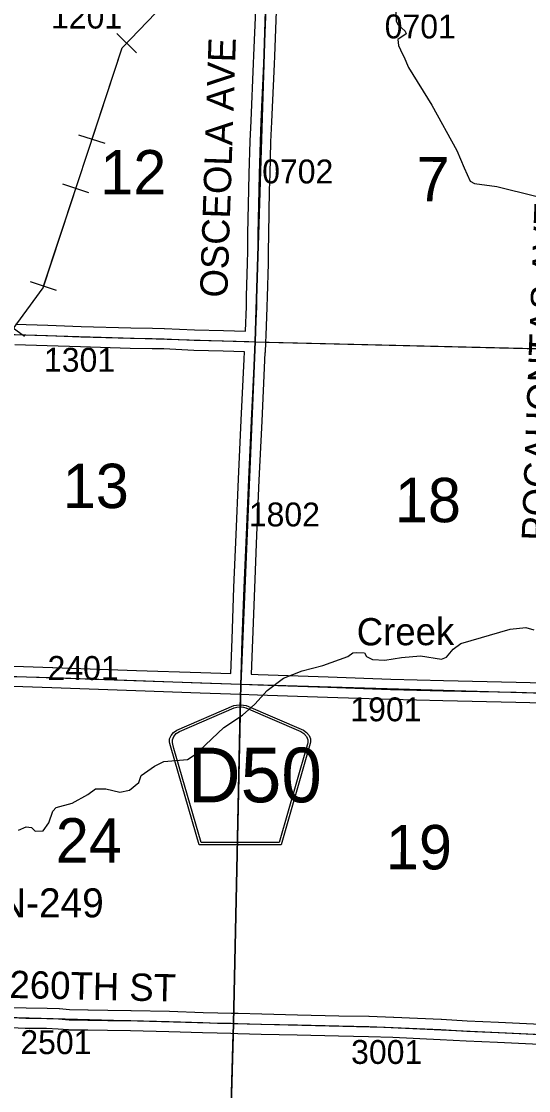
# Model space of a CAD drawing. Extents: x -157.2 to -99.3, y 12.2 to 46.2.
# Drawn here: x -117.686 to -116.201, y 23.968 to 27.1 of the extents above; entities that cross this region are included whole.
import ezdxf

# ---------------------------------------------------------------- set-up
doc = ezdxf.new("R2010")
doc.units = 0
for name, color, linetype in [('tdCoHydroRiver', 7, 'Continuous'), ('tdCoHydroTxtLg', 7, 'Continuous'), ('tdCoPipe', 7, 'Continuous'), ('tdCoSecRdNmbr', 7, 'Continuous'), ('tdCoSecRdTxt', 7, 'Continuous'), ('tdCoSecRteBand', 7, 'Continuous'), ('tdCoSecRteCL', 7, 'Continuous'), ('tdCoSectLine', 7, 'Continuous'), ('tdCoSectLinePart', 7, 'Continuous'), ('tdCoSectNmbr', 7, 'Continuous'), ('tdCoShieldCoRteHrd', 7, 'Continuous'), ('tdCoStrucSecCoName', 7, 'Continuous'), ('tdCoSurfConc', 7, 'Continuous'), ('tdCoSurfEarth', 7, 'Continuous'), ('tdCoSurfGravel', 7, 'Continuous'), ('tdCoTwpBndry', 7, 'Continuous'), ('tdCoTwpBndryShd', 7, 'Continuous')]:
    doc.layers.add(name, color=color, linetype=linetype)

msp = doc.modelspace()

# ---------------------------------------------------------------- linework, layer by layer
at = {"layer": 'tdCoHydroRiver'}
for points in [[(-116.5606, 27.4221), (-116.5612, 27.3431), (-116.585, 27.2236), (-116.592, 27.2001), (-116.5884, 27.102), (-116.5839, 27.0908), (-116.5624, 27.0712), (-116.5595, 27.0632), (-116.5836, 27.0465), (-116.5825, 27.0292), (-116.5705, 27.0036), (-116.566, 26.9971), (-116.5527, 26.9652), (-116.4847, 26.8545), (-116.411, 26.7215), (-116.3903, 26.6705), (-116.3724, 26.6321), (-116.3599, 26.6254), (-116.2939, 26.6158), (-116.0698, 26.5607), (-116.0307, 26.5455), (-115.9492, 26.4675), (-115.8747, 26.4229)], [(-116.7161, 25.2497), (-116.705, 25.251), (-116.6814, 25.2503), (-116.6754, 25.2391), (-116.6583, 25.2308), (-116.622, 25.2282), (-116.5729, 25.2363), (-116.5175, 25.2411), (-116.4563, 25.2316), (-116.4419, 25.2375), (-116.4223, 25.2606), (-116.3998, 25.2774), (-116.255, 25.3192), (-116.2091, 25.3242), (-116.1857, 25.3173)], [(-117.6944, 24.7304), (-117.672, 24.7408), (-117.6563, 24.7388), (-117.6456, 24.7274), (-117.6219, 24.7284), (-117.6055, 24.7516), (-117.5935, 24.786), (-117.5837, 24.7968), (-117.5376, 24.8097), (-117.4912, 24.8353), (-117.4686, 24.852), (-117.4386, 24.8512), (-117.3979, 24.8422), (-117.3693, 24.8477), (-117.3419, 24.8707), (-117.335, 24.891), (-117.2964, 24.9183), (-117.2692, 24.9318), (-117.1996, 24.9378), (-117.1739, 24.9544), (-117.1642, 24.9637), (-117.0929, 25.0311), (-117.0383, 25.0675), (-117.0027, 25.0997), (-116.9669, 25.1397), (-116.9185, 25.1763), (-116.8643, 25.1969), (-116.8039, 25.2126), (-116.7306, 25.239), (-116.7161, 25.2497)]]:
    msp.add_lwpolyline(points, dxfattribs=at)
at = {"layer": 'tdCoPipe'}
for p, q in [((-117.3485, 27.0082), (-117.4067, 27.064)), ((-117.4408, 26.7419), (-117.5172, 26.7671)), ((-117.4884, 26.5975), (-117.5649, 26.6227)), ((-117.5826, 26.3116), (-117.659, 26.3368)), ((-117.6767, 26.177), (-117.7418, 26.2246))]:
    msp.add_line(p, q, dxfattribs=at)
for points in [[(-119.4133, 23.3327), (-118.333, 25.1143), (-118.3187, 25.3672), (-117.6223, 26.3197), (-117.3909, 27.0221), (-117.0238, 27.405), (-116.786, 27.3853), (-116.0353, 28.8965), (-115.8147, 28.963), (-115.031, 30.6247), (-114.8226, 30.6278), (-113.9839, 31.9526), (-113.7493, 31.9569), (-113.0964, 33.545), (-113.0972, 33.7644), (-112.3442, 33.9392), (-112.3543, 34.3663), (-112.164, 34.6114)], [(-117.4791, 26.7545), (-117.3909, 27.0221), (-117.3776, 27.0361)], [(-117.6208, 26.3242), (-117.5266, 26.6101)]]:
    msp.add_lwpolyline(points, dxfattribs=at)
at = {"layer": 'tdCoSecRteBand'}
for points in [[(-117.0303, 26.1921), (-117.0303, 26.1923), (-117.0303, 26.1923), (-117.0271, 26.2647), (-117.0268, 26.294), (-117.0268, 26.2944), (-117.0268, 26.2947), (-117.0239, 26.392), (-117.0231, 26.4266), (-117.0229, 26.4767), (-117.0229, 26.4769), (-117.0229, 26.4771), (-117.0202, 26.6073), (-117.0202, 26.6075), (-117.0202, 26.6077), (-117.0187, 26.6537), (-117.0162, 26.749), (-117.0162, 26.7493), (-117.0162, 26.7495), (-117.0137, 26.8082), (-117.0137, 26.8083), (-117.0137, 26.8083), (-117.0061, 26.9769), (-117.0051, 27.0005), (-116.9998, 27.1336)], [(-116.9399, 27.1303), (-116.9452, 26.9981), (-116.9452, 26.9981), (-116.9452, 26.9981), (-116.9462, 26.9744), (-116.9462, 26.9743), (-116.9462, 26.9743), (-116.9538, 26.8057), (-116.9563, 26.7473), (-116.9587, 26.6521), (-116.9587, 26.652), (-116.9587, 26.6519), (-116.9602, 26.6059), (-116.9629, 26.4761), (-116.9631, 26.4261), (-116.9631, 26.4258), (-116.9631, 26.4256), (-116.9639, 26.3906), (-116.9639, 26.3904), (-116.9639, 26.3903), (-116.9668, 26.2932), (-116.9671, 26.2637), (-116.9671, 26.2631), (-116.9671, 26.2626), (-116.9708, 26.1795), (-116.9716, 26.16), (-116.9726, 26.1301), (-116.9728, 26.1301), (-116.9738, 26.1076), (-116.9738, 26.1075), (-116.9738, 26.1074), (-116.9824, 25.9288), (-116.9905, 25.7563), (-116.9972, 25.5946), (-116.9972, 25.5946), (-116.9972, 25.5946), (-117.0039, 25.4391), (-117.0093, 25.288), (-117.0128, 25.1872), (-117.0123, 25.1872), (-116.9925, 25.1865), (-116.7881, 25.1796), (-116.7881, 25.1796), (-116.788, 25.1796), (-116.6048, 25.1729), (-116.4508, 25.1692), (-116.2373, 25.1645), (-116.2372, 25.1645), (-116.2372, 25.1645), (-116.1143, 25.1612)], [(-117.7027, 26.2125), (-117.6087, 26.2098), (-117.6086, 26.2097), (-117.6085, 26.2097), (-117.5107, 26.206), (-117.3657, 26.2021), (-117.3023, 26.2009), (-117.2679, 26.2004), (-117.2674, 26.2004), (-117.2669, 26.2004), (-117.1789, 26.1962), (-117.0939, 26.194), (-117.0938, 26.194), (-117.0938, 26.194), (-117.0303, 26.1921)], [(-117.0728, 25.1893), (-117.0692, 25.2902), (-117.0692, 25.2902), (-117.0692, 25.2902), (-117.0638, 25.4413), (-117.0638, 25.4415), (-117.0638, 25.4416), (-117.0571, 25.5971), (-117.0505, 25.7589), (-117.0505, 25.759), (-117.0505, 25.7591), (-117.0423, 25.9317), (-117.0423, 25.9317), (-117.0423, 25.9317), (-117.0337, 26.1102), (-117.0328, 26.1321), (-117.0955, 26.134), (-117.1808, 26.1362), (-117.1811, 26.1362), (-117.1814, 26.1362), (-117.2692, 26.1404), (-117.3032, 26.1409), (-117.3033, 26.1409), (-117.3034, 26.1409), (-117.367, 26.1421), (-117.3671, 26.1421), (-117.3673, 26.1421), (-117.5125, 26.1461), (-117.5127, 26.1461), (-117.5128, 26.1461), (-117.6106, 26.1498), (-117.7047, 26.1525)], [(-117.7078, 25.2111), (-117.5943, 25.2074), (-117.5943, 25.2074), (-117.5942, 25.2074), (-117.3484, 25.1988), (-117.161, 25.1924), (-117.161, 25.1924), (-117.1609, 25.1924), (-117.0728, 25.1893)], [(-116.1165, 25.1012), (-116.2387, 25.1046), (-116.4522, 25.1092), (-116.4522, 25.1092), (-116.4522, 25.1092), (-116.6064, 25.1129), (-116.6066, 25.1129), (-116.6067, 25.1129), (-116.7902, 25.1196), (-116.9946, 25.1265), (-116.9946, 25.1265), (-116.9946, 25.1265), (-117.044, 25.1282), (-117.0737, 25.1287), (-117.0737, 25.1293), (-117.163, 25.1324), (-117.3504, 25.1388), (-117.3505, 25.1388), (-117.3505, 25.1388), (-117.5963, 25.1475), (-117.7097, 25.1512)], [(-117.7133, 24.2115), (-117.6723, 24.2098), (-117.6108, 24.2091), (-117.6105, 24.2091), (-117.6101, 24.2091), (-117.5756, 24.2078), (-117.5748, 24.2078), (-117.574, 24.2077), (-117.5446, 24.2051), (-117.4909, 24.2044), (-117.4909, 24.2044), (-117.4908, 24.2044), (-117.4327, 24.2034), (-117.3652, 24.2027), (-117.3651, 24.2027), (-117.3649, 24.2027), (-117.2525, 24.2002), (-117.2523, 24.2002), (-117.2521, 24.2002), (-117.1538, 24.1967), (-117.1113, 24.1955), (-117.0711, 24.1947), (-117.0513, 24.1943), (-117.0511, 24.1943), (-117.0509, 24.1943), (-116.9823, 24.1921), (-116.8774, 24.1898), (-116.8773, 24.1898), (-116.8773, 24.1898), (-116.7563, 24.1869), (-116.6684, 24.1854), (-116.6681, 24.1854), (-116.6678, 24.1854), (-116.5963, 24.1827), (-116.5962, 24.1827), (-116.5961, 24.1827), (-116.457, 24.1768), (-116.4567, 24.1767), (-116.4565, 24.1767), (-116.3808, 24.1721), (-116.2893, 24.1681), (-116.2892, 24.1681), (-116.2892, 24.1681), (-116.1664, 24.1622)], [(-116.1692, 24.1023), (-116.292, 24.1082), (-116.3836, 24.1121), (-116.3839, 24.1121), (-116.3842, 24.1122), (-116.4599, 24.1168), (-116.5986, 24.1227), (-116.6697, 24.1254), (-116.7575, 24.1269), (-116.7576, 24.1269), (-116.7577, 24.1269), (-116.8787, 24.1299), (-116.9837, 24.1321), (-116.9839, 24.1321), (-116.9841, 24.1321), (-117.0527, 24.1343), (-117.0724, 24.1347), (-117.1127, 24.1355), (-117.1128, 24.1355), (-117.1129, 24.1355), (-117.1556, 24.1368), (-117.1557, 24.1368), (-117.1558, 24.1368), (-117.254, 24.1402), (-117.3661, 24.1427), (-117.4335, 24.1434), (-117.4336, 24.1434), (-117.4337, 24.1434), (-117.4918, 24.1444), (-117.5465, 24.1451), (-117.5476, 24.1452), (-117.5487, 24.1453), (-117.5785, 24.1479), (-117.6119, 24.1491), (-117.6734, 24.1498), (-117.6739, 24.1498), (-117.6743, 24.1499), (-117.7153, 24.1516)]]:
    msp.add_lwpolyline(points, dxfattribs=at)
at = {"layer": 'tdCoSecRteCL'}
for points in [[(-117.0016, 26.1611), (-117.0008, 26.1808), (-116.9971, 26.2639), (-116.9968, 26.2938), (-116.9939, 26.3912), (-116.9931, 26.4262), (-116.9929, 26.4765), (-116.9902, 26.6067), (-116.9887, 26.6528), (-116.9862, 26.7483), (-116.9838, 26.807), (-116.9761, 26.9756), (-116.9751, 26.9993), (-116.9697, 27.1357), (-116.9696, 27.1621)], [(-117.992, 26.1915), (-117.99, 26.1914), (-117.9613, 26.1904), (-117.849, 26.1872), (-117.7965, 26.1864), (-117.7038, 26.1825), (-117.6096, 26.1798), (-117.5117, 26.1761), (-117.3664, 26.1721), (-117.3028, 26.1709), (-117.2683, 26.1704), (-117.18, 26.1662), (-117.0947, 26.164), (-117.0202, 26.1618), (-117.0016, 26.1611)], [(-117.0433, 25.1582), (-117.043, 25.184), (-117.0393, 25.2891), (-117.0338, 25.4403), (-117.0272, 25.5959), (-117.0205, 25.7577), (-117.0124, 25.9303), (-117.0037, 26.1088), (-117.0019, 26.1544), (-117.0016, 26.1611)], [(-118.2588, 25.1982), (-118.2401, 25.1977), (-118.2042, 25.1967), (-118.0518, 25.1932), (-117.8616, 25.1861), (-117.7087, 25.1812), (-117.5953, 25.1775), (-117.3494, 25.1688), (-117.162, 25.1624), (-117.0433, 25.1582)], [(-117.0433, 25.1582), (-116.9936, 25.1565), (-116.7891, 25.1496), (-116.6057, 25.1429), (-116.4515, 25.1392), (-116.238, 25.1345), (-116.0853, 25.1304)], [(-117.7145, 24.1816), (-117.6731, 24.1798), (-117.6112, 24.1791), (-117.5767, 24.1779), (-117.5461, 24.1751), (-117.4913, 24.1744), (-117.4331, 24.1734), (-117.3656, 24.1727), (-117.2531, 24.1702), (-117.1547, 24.1668), (-117.1121, 24.1655), (-117.0717, 24.1647), (-117.0519, 24.1643), (-116.9831, 24.1621), (-116.878, 24.1599), (-116.7569, 24.1569), (-116.6689, 24.1554), (-116.5974, 24.1527), (-116.4583, 24.1468), (-116.3824, 24.1421), (-116.2906, 24.1382), (-116.1678, 24.1322)]]:
    msp.add_lwpolyline(points, dxfattribs=at)
at = {"layer": 'tdCoSectLine'}
for points in [[(-117.002, 26.1611), (-116.9699, 27.1621)], [(-118.0017, 26.1916), (-117.002, 26.1611)], [(-117.0437, 25.1582), (-117.002, 26.1611)], [(-117.002, 26.1611), (-116.0542, 26.1384)], [(-118.0132, 25.1918), (-117.0437, 25.1582)], [(-117.0647, 24.1645), (-117.0437, 25.1582)], [(-117.0437, 25.1582), (-116.0887, 25.1303)], [(-118.0504, 24.1911), (-117.0647, 24.1645)], [(-117.0933, 23.1631), (-117.0647, 24.1645)], [(-117.0647, 24.1645), (-116.6249, 24.1536), (-116.1186, 24.13)]]:
    msp.add_lwpolyline(points, dxfattribs=at)
at = {"layer": 'tdCoSectLinePart'}
for points in [[(-116.9721, 26.1604), (-116.0841, 26.1391)], [(-117.0641, 24.1944), (-117.0443, 25.1282)], [(-117.0925, 23.1928), (-117.0656, 24.1345)]]:
    msp.add_lwpolyline(points, dxfattribs=at)
at = {"layer": 'tdCoShieldCoRteHrd'}
for points in [[(-117.1654, 24.6879), (-117.2474, 24.9708), (-117.2513, 24.984), (-117.252, 24.9898), (-117.252, 24.9977), (-117.2477, 25.008), (-117.2405, 25.0165), (-117.2309, 25.0231), (-117.0636, 25.0955), (-117.0561, 25.0971), (-117.0457, 25.098), (-117.0353, 25.0971), (-117.0277, 25.0955), (-116.8605, 25.0231), (-116.8509, 25.0165), (-116.8436, 25.008), (-116.8394, 24.9977), (-116.8394, 24.9898), (-116.8401, 24.984), (-116.844, 24.9708), (-116.9259, 24.6879)], [(-117.1596, 24.6942), (-117.2393, 24.9695), (-117.243, 24.9821), (-117.2437, 24.9878), (-117.2437, 24.9953), (-117.2397, 25.0052), (-117.2327, 25.0133), (-117.2235, 25.0197), (-117.0629, 25.0892), (-117.0557, 25.0908), (-117.0457, 25.0916), (-117.0357, 25.0908), (-117.0285, 25.0892), (-116.8679, 25.0197), (-116.8587, 25.0133), (-116.8517, 25.0052), (-116.8476, 24.9953), (-116.8476, 24.9878), (-116.8483, 24.9821), (-116.852, 24.9695), (-116.9318, 24.6942)]]:
    msp.add_lwpolyline(points, close=True, dxfattribs=at)
at = {"layer": 'tdCoSurfConc'}
msp.add_lwpolyline([(-118.2401, 25.1977), (-118.2042, 25.1967), (-118.0518, 25.1932), (-117.8616, 25.1861), (-117.7087, 25.1812), (-117.5953, 25.1775), (-117.3494, 25.1688), (-117.162, 25.1624), (-117.0433, 25.1582), (-116.9936, 25.1565), (-116.7891, 25.1496), (-116.6057, 25.1429), (-116.4515, 25.1392), (-116.238, 25.1345), (-116.0853, 25.1304)], dxfattribs=at)
at = {"layer": 'tdCoSurfEarth'}
msp.add_lwpolyline([(-117.0016, 26.1611), (-117.0008, 26.1808), (-116.9971, 26.2639), (-116.9968, 26.2938), (-116.9939, 26.3912), (-116.9931, 26.4262), (-116.9929, 26.4765), (-116.9902, 26.6067), (-116.9887, 26.6528), (-116.9862, 26.7483), (-116.9838, 26.807), (-116.9761, 26.9756), (-116.9751, 26.9993), (-116.9697, 27.1357), (-116.9696, 27.1621)], dxfattribs=at)
at = {"layer": 'tdCoSurfGravel'}
for points in [[(-117.99, 26.1914), (-117.9613, 26.1904), (-117.849, 26.1872), (-117.7965, 26.1864), (-117.7038, 26.1825), (-117.6096, 26.1798), (-117.5117, 26.1761), (-117.3664, 26.1721), (-117.3028, 26.1709), (-117.2683, 26.1704), (-117.18, 26.1662), (-117.0947, 26.164), (-117.0202, 26.1618), (-117.0016, 26.1611)], [(-117.0433, 25.1582), (-117.043, 25.184), (-117.0393, 25.2891), (-117.0338, 25.4403), (-117.0272, 25.5959), (-117.0205, 25.7577), (-117.0124, 25.9303), (-117.0037, 26.1088), (-117.0019, 26.1544), (-117.0016, 26.1611)], [(-118.1246, 24.1833), (-118.1202, 24.1862), (-118.114, 24.1894), (-118.1059, 24.1914), (-118.0857, 24.1924), (-118.0467, 24.191), (-117.9966, 24.1892), (-117.9064, 24.1853), (-117.7614, 24.182), (-117.7145, 24.1816), (-117.6731, 24.1798), (-117.6112, 24.1791), (-117.5767, 24.1779), (-117.5461, 24.1751), (-117.4913, 24.1744), (-117.4331, 24.1734), (-117.3656, 24.1727), (-117.2531, 24.1702), (-117.1547, 24.1668), (-117.1121, 24.1655), (-117.0717, 24.1647)], [(-117.0717, 24.1647), (-117.0519, 24.1643), (-116.9831, 24.1621), (-116.878, 24.1599), (-116.7569, 24.1569), (-116.6689, 24.1554), (-116.5974, 24.1527), (-116.4583, 24.1468), (-116.3824, 24.1421), (-116.2906, 24.1382), (-116.1678, 24.1322)]]:
    msp.add_lwpolyline(points, dxfattribs=at)
at = {"layer": 'tdCoTwpBndry'}
for points in [[(-117.0641, 24.1945), (-117.0443, 25.1283)], [(-117.0925, 23.1931), (-117.0655, 24.1346)]]:
    msp.add_lwpolyline(points, dxfattribs=at)
at = {"layer": 'tdCoTwpBndryShd'}
msp.add_lwpolyline([(-116.7577, 34.3274), (-116.7946, 33.1185), (-116.824, 32.1276), (-116.857, 31.1319), (-116.8899, 30.1347), (-116.9135, 29.1331), (-116.9417, 28.1357), (-116.9699, 27.1621), (-117.002, 26.1611), (-117.0437, 25.1582), (-117.0647, 24.1645), (-117.0933, 23.1631), (-117.128, 22.1568), (-117.146, 21.1585), (-117.1595, 20.1681), (-117.1897, 19.1768), (-117.2244, 18.1722), (-117.258, 17.1659), (-117.2934, 16.1724)], dxfattribs=at)

# ---------------------------------------------------------------- texts
at = {"layer": 'tdCoHydroTxtLg'}
msp.add_text('Creek', height=0.08, rotation=0.2124, dxfattribs=at).set_placement((-116.7042, 25.2717))
at = {"layer": 'tdCoSecRdNmbr'}
for s, rotation, p in [('1201', 359.9102, (-117.5992, 27.0792)), ('0701', 359.9109, (-116.6225, 27.0502)), ('0702', 359.9107, (-116.9811, 26.6255)), ('1301', 359.9102, (-117.6198, 26.0737)), ('1802', 359.9107, (-117.0203, 25.6206)), ('2401', 359.9103, (-117.6093, 25.1709)), ('1901', 359.9109, (-116.723, 25.0497)), ('2501', 359.9103, (-117.689, 24.0747)), ('3001', 359.911, (-116.7208, 24.0459))]:
    msp.add_text(s, height=0.07, rotation=rotation, dxfattribs=at).set_placement(p)
at = {"layer": 'tdCoSecRdTxt'}
for s, rotation, p in [('OSCEOLA AVE', 88.082, (-117.0833, 26.2899)), ('POCAHONTAS AVE', 87.8109, (-116.1418, 25.5769)), ('260TH ST', 358.7193, (-117.7214, 24.2391))]:
    msp.add_text(s, height=0.08, rotation=rotation, dxfattribs=at).set_placement(p)
at = {"layer": 'tdCoSectNmbr'}
for s, rotation, p in [('12', 359.9103, (-117.4552, 26.5932)), ('7', 359.9109, (-116.5296, 26.5727)), ('13', 359.9102, (-117.5648, 25.6744)), ('18', 359.911, (-116.5927, 25.6329)), ('24', 359.9103, (-117.5852, 24.6358)), ('19', 359.911, (-116.619, 24.616))]:
    msp.add_text(s, height=0.13, rotation=rotation, dxfattribs=at).set_placement(p)
at = {"layer": 'tdCoShieldCoRteHrd'}
msp.add_text('D50', height=0.16, dxfattribs=at).set_placement((-117.1986, 24.8122))
at = {"layer": 'tdCoStrucSecCoName'}
msp.add_text('MILLER N-249', height=0.085, dxfattribs=at).set_placement((-118.1964, 24.4752))

doc.saveas('drawing.dxf')
